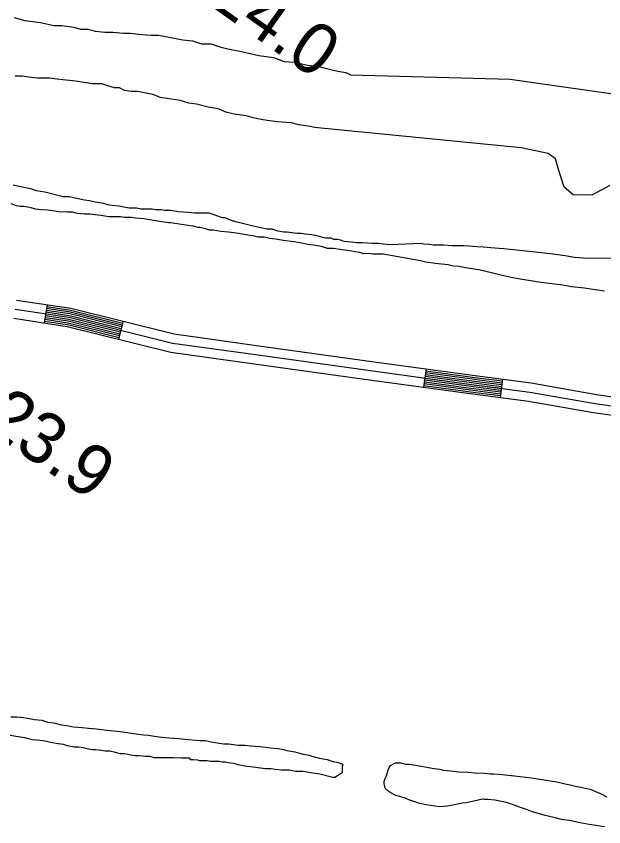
# Model space of a CAD drawing. Extents: x 3297735 to 3335592, y 670436 to 695807.
# Drawn here: x 3316631 to 3317585, y 681725 to 683041 of the extents above; entities that cross this region are included whole.
import ezdxf

# ---------------------------------------------------------------- set-up
doc = ezdxf.new("R2010")
doc.units = 0
for name, color, linetype in [('V-RIVR-EDGE', 7, 'Continuous'), ('V-RIVR-RANG-IDEN', 7, 'Continuous'), ('V-ROAD-CNTR', 7, 'Continuous'), ('V-SITE-VEGE', 7, 'Continuous')]:
    doc.layers.add(name, color=color, linetype=linetype)

msp = doc.modelspace()

# ---------------------------------------------------------------- linework, layer by layer
at = {"layer": 'V-RIVR-EDGE'}
msp.add_spline([(3314332.5, 682283.9), (3314344.9, 682287.3), (3314358.1, 682294.7), (3314374.4, 682306.3), (3314394.2, 682317.1), (3314408.2, 682327.1), (3314425.7, 682339.9), (3314434.2, 682347.6), (3314443.2, 682360.4), (3314457.6, 682381.7), (3314472.4, 682411.9), (3314491.9, 682447.1), (3314504, 682468.4), (3314519.9, 682495.5), (3314540.6, 682530.4), (3314569.8, 682579.6), (3314586.9, 682612.5), (3314605.2, 682653.6), (3314624, 682696.2), (3314633.4, 682728.3), (3314641.6, 682755.5), (3314653.6, 682774.8), (3314666.9, 682788.4), (3314689.8, 682808.9), (3314699.9, 682821.2), (3314716.6, 682840.2), (3314742.7, 682874.3), (3314774.6, 682914.1), (3314793.3, 682940.5), (3314809.2, 682961.7), (3314829.5, 682991.6), (3314848.2, 683027.2), (3314871.5, 683064.7), (3314895.3, 683112.4), (3314930.7, 683167.8), (3314952.1, 683204.2), (3315057.2, 683357.9), (3315078.2, 683381.8), (3315093, 683392.3), (3315101.1, 683395.7), (3315113.6, 683398), (3315130.2, 683396.5), (3315136.4, 683396), (3315142.6, 683398.7), (3315151.6, 683404.9), (3315173, 683426.6), (3315192.8, 683442.1), (3315207.2, 683456.4), (3315216.5, 683472.2), (3315223.5, 683484.3), (3315237.1, 683502.8), (3315242.2, 683511.4), (3315243, 683524.5), (3315244.2, 683529.2), (3315255.5, 683547.8), (3315279.6, 683579.1), (3315294, 683598.9), (3315305.3, 683613.2), (3315310, 683627.1), (3315311.9, 683637.2), (3315317.8, 683645), (3315323.6, 683648), (3315323.6, 683652.3), (3315326.3, 683655.8), (3315330.6, 683660.8), (3315336, 683665.9), (3315339.9, 683675.5), (3315343.5, 683686.4), (3315346.6, 683695.7), (3315347, 683710.4), (3315347.4, 683722.4), (3315345.1, 683737.2), (3315345.2, 683750), (3315346.8, 683761.2), (3315349.5, 683764.3), (3315349.9, 683767.4), (3315354.2, 683779), (3315358.5, 683794.5), (3315362.4, 683800.4), (3315370.1, 683808.5), (3315374.4, 683815.8), (3315383.4, 683837.9), (3315387.3, 683855), (3315387, 683864.7), (3315385, 683871.3), (3315388.1, 683875.1), (3315392.8, 683876.3), (3315394.7, 683880.9), (3315403.3, 683896.4), (3315419.3, 683923.5), (3315433.7, 683947.5), (3315437.2, 683954.5), (3315436.8, 683961.1), (3315438, 683965), (3315450.9, 683988.6), (3315458.6, 683992.5), (3315462.5, 683995.2), (3315464.1, 684002.5), (3315468.8, 684016.5), (3315478.5, 684033.5), (3315498.3, 684056.7), (3315513.5, 684070.7), (3315521.3, 684082.3), (3315523.2, 684087.3), (3315534.9, 684097.8), (3315545, 684110.5), (3315557.1, 684124.1), (3315577.7, 684151.2), (3315590.5, 684164.3), (3315598.3, 684180.2), (3315604.2, 684192.6), (3315609.6, 684201.5), (3315623.6, 684224.7), (3315637.7, 684249.9), (3315651.7, 684270.4), (3315661, 684285.9), (3315665.7, 684296.4), (3315668.8, 684306.8), (3315671.5, 684310.7), (3315680.5, 684322.7), (3315685.9, 684326.6), (3315687.5, 684332), (3315687.5, 684337.4), (3315690.6, 684340.9), (3315706.2, 684356.8), (3315715.1, 684366.8), (3315728.7, 684382.7), (3315735.3, 684392), (3315740.8, 684400.1), (3315746.2, 684410.2), (3315754, 684419.9), (3315767.6, 684436.9), (3315797.2, 684465.1), (3315824.4, 684496.9), (3315835.7, 684508.9), (3315845.4, 684518.9), (3315855.9, 684533.2), (3315917.3, 684595.9), (3315957, 684638.1), (3315987.3, 684659.7), (3316015.3, 684684.5), (3316035.1, 684702.3), (3316044.1, 684713.5), (3316063.1, 684733.6), (3316100.4, 684768.4), (3316125.3, 684791.6), (3316138.5, 684803.6), (3316151, 684823.4), (3316159.5, 684843.1), (3316165.4, 684866), (3316174, 684881.5), (3316197.7, 684908.2), (3316229.6, 684945.3), (3316249.8, 684965.1), (3316275.5, 684987.9), (3316301.5, 685015.3), (3316311.2, 685022.3), (3316314.7, 685028.1), (3316324.8, 685037), (3316331.1, 685041.3), (3316337.3, 685045.1), (3316343.9, 685050.9), (3316349.7, 685059.8), (3316371.5, 685083.4), (3316388.6, 685096.2), (3316398.7, 685107.4), (3316416.2, 685122.9), (3316443.4, 685146.1), (3316453.9, 685155.7), (3316462.8, 685158.8), (3316468.6, 685163.5), (3316479.5, 685177), (3316494.7, 685189.8), (3316513.3, 685202.1), (3316536.7, 685221.1), (3316559.2, 685238.5), (3316587.2, 685262.4), (3316636.9, 685301.5), (3316712.3, 685357.5), (3316745.3, 685385), (3316768.2, 685402.4), (3316780.7, 685413.2), (3316806.3, 685440.7), (3316819.2, 685455.4), (3316844.4, 685481.7), (3316867, 685499.5), (3316882.5, 685511.1), (3316905.8, 685537.4), (3316931.9, 685564.1), (3316969.2, 685598.5), (3316985.9, 685613.6), (3317001.9, 685628.7), (3317017.8, 685644.5), (3317028.7, 685652.6), (3317037.2, 685661.2), (3317052.8, 685673.5), (3317075.3, 685687.8), (3317092.4, 685696.3), (3317103.3, 685703.3), (3317111, 685709.8), (3317130.9, 685733.8), (3317147.6, 685754.7), (3317177.2, 685789.2), (3317206.3, 685816.6), (3317272.8, 685885.1), (3317325.7, 685938.9), (3317356.8, 685972.2), (3317386.7, 686002.3), (3317409.6, 686022.4), (3317459.4, 686063.8), (3317493.2, 686088.9), (3317516.1, 686108.7), (3317520, 686116), (3317520.4, 686123), (3317527, 686135.8), (3317538.3, 686157.1), (3317553.9, 686174.9), (3317576, 686194.2), (3317585.8, 686203.9), (3317597.1, 686222.1), (3317609.5, 686237.6), (3317632.1, 686261.9), (3317642.2, 686270.8), (3317659.2, 686280.9), (3317668.6, 686290.2), (3317678.7, 686299.4), (3317692.7, 686308.3), (3317712.1, 686324.2), (3317733.9, 686344.3), (3317749, 686362.5), (3317772.7, 686387.2), (3317794.1, 686406.6), (3317815.5, 686421.7), (3317821.7, 686429.8), (3317831.4, 686444.5), (3317837.3, 686456.9), (3317843.9, 686458.4), (3317852.4, 686461.9), (3317865.6, 686468.5), (3317881.6, 686479.3), (3317892.4, 686489.3), (3317902.6, 686501.7), (3317906.8, 686510.6), (3317912.3, 686528.8), (3317916.6, 686539.7), (3317920.9, 686544.7), (3317931.8, 686551.7), (3317955.5, 686567.5), (3317973.7, 686583), (3317980, 686591.9), (3317987.3, 686602.7), (3318007.6, 686624.8), (3318020.4, 686634.8), (3318018.5, 686637.5), (3318030.9, 686653.4), (3318034.8, 686650.7), (3318039.4, 686656.9), (3318050.3, 686664.6), (3318082.6, 686680.8), (3318124.1, 686700.9), (3318142.8, 686716), (3318149.4, 686724.1), (3318148.6, 686727.6), (3318152.1, 686732.6), (3318161.8, 686744.6), (3318168.4, 686756.2), (3318174.7, 686766.3), (3318184.4, 686779.5), (3318196.1, 686795.3), (3318211.6, 686812.7), (3318221, 686824), (3318223.7, 686833.3), (3318227.6, 686840.6), (3318232.7, 686847.2), (3318235.8, 686857.7), (3318240.1, 686864.6), (3318252.9, 686883.2), (3318274.7, 686907.6), (3318298, 686928.5), (3318327.1, 686944.7), (3318349.3, 686951.6), (3318362.1, 686955.1), (3318370.2, 686961.3), (3318383.5, 686983.7), (3318391.3, 686996.5), (3318395.1, 687000), (3318401.7, 687000), (3318407.5, 687001.1), (3318412.6, 687003.8), (3318416.5, 687008.9), (3318422.7, 687017), (3318440.6, 687037.5), (3318448.8, 687040.2), (3318453, 687042.9), (3318455.8, 687051.4), (3318462.4, 687060.3), (3318484.9, 687082.8), (3318499.3, 687098.2), (3318510.6, 687111), (3318518.8, 687124.9), (3318525, 687134.6), (3318537.8, 687148.6), (3318566.2, 687172.1), (3318582.5, 687190.7), (3318592.6, 687203.1), (3318612.5, 687228.6), (3318628.4, 687251.9), (3318642.1, 687266.6), (3318646.3, 687279.7), (3318655.7, 687290.6), (3318665, 687298.7), (3318672.8, 687309.2), (3318676.7, 687321.2), (3318685.7, 687333.9), (3318691.5, 687344.4), (3318699.3, 687352.9), (3318716.4, 687367.2), (3318716.8, 687379.2), (3318717.6, 687392), (3318724.2, 687404.8), (3318732, 687415.7), (3318742.9, 687423.8), (3318760.3, 687430.7), (3318770, 687431.1), (3318780.9, 687428.3), (3318786.7, 687436.5), (3318804.2, 687454.3), (3318817.5, 687473.2), (3318829.9, 687487.5), (3318849, 687509.6), (3318869.2, 687534.4), (3318894.1, 687564.6), (3318929.5, 687611.8), (3318945.8, 687629.2), (3318962.9, 687647), (3318977.7, 687660.5), (3318993.6, 687679.9), (3319024.4, 687709.3), (3319059.4, 687753), (3319086.2, 687782), (3319108.8, 687809.5), (3319125.9, 687827.3), (3319135.2, 687842.4), (3319146.9, 687859.4), (3319161.7, 687877.6), (3319172.6, 687889.6), (3319185.8, 687908.6), (3319206.8, 687940.7), (3319238.3, 687987.6), (3319258.2, 688014.3), (3319282.3, 688048.7), (3319299.8, 688074.3), (3319310.7, 688085.9), (3319319.6, 688093.2), (3319326.3, 688101.4), (3319337.2, 688116.1), (3319351.9, 688127.7), (3319358.9, 688137.4), (3319372.5, 688156.3), (3319390.8, 688181.1), (3319409.1, 688207), (3319418.9, 688220.6), (3319428.6, 688231), (3319452.7, 688254.6), (3319466.7, 688269.3), (3319478, 688285.6), (3319487.3, 688294.5), (3319498.2, 688304.5), (3319498.2, 688312.3), (3319502.1, 688317.3), (3319523.5, 688343.7), (3319546, 688372.3), (3319572.1, 688405.6), (3319583.4, 688420.3), (3319604.8, 688443.1), (3319614.5, 688453.9), (3319630, 688470.2), (3319645.6, 688490.3), (3319664.3, 688513.9), (3319677.9, 688534.1), (3319689.6, 688553), (3319707.1, 688579.4), (3319721.9, 688607.3)], degree=3, dxfattribs=at)
at = {"layer": 'V-ROAD-CNTR'}
for p, q in [((3316681.1, 682572.6), (3316676.6, 682542.9)), ((3316804.5, 682545.6), (3316797.2, 682516.5)), ((3317296.4, 682468.3), (3317292.3, 682438.6)), ((3317420.2, 682451.6), (3317416.3, 682421.8))]:
    msp.add_line(p, q, dxfattribs=at)
for points in [[(3316631.7, 682580), (3316719.6, 682566.8), (3316887.6, 682524.9), (3317017.4, 682506.8), (3317212.2, 682479.9), (3317371.8, 682457.9), (3317467.1, 682445.5), (3317572.9, 682426.9), (3317696.7, 682409.1)], [(3316629.4, 682565.2), (3316716.6, 682552.1), (3316884.7, 682510.2), (3317015.4, 682491.9), (3317210.1, 682465), (3317369.8, 682443), (3317464.8, 682430.6), (3317570.6, 682412.1), (3317694.3, 682394.3)], [(3316678.9, 682557.8), (3316716.6, 682552.1), (3316800.9, 682531.1)], [(3316679.3, 682560.7), (3316717.2, 682555), (3316801.6, 682534)], [(3316679.8, 682563.7), (3316717.8, 682558), (3316802.3, 682536.9)], [(3316680.2, 682566.7), (3316718.4, 682560.9), (3316803, 682539.8)], [(3316680.7, 682569.6), (3316719, 682563.8), (3316803.8, 682542.7)], [(3316627.2, 682550.4), (3316713.7, 682537.3), (3316881.8, 682495.4), (3317013.3, 682477.1), (3317208.1, 682450.1), (3317367.8, 682428.2), (3317462.6, 682415.8), (3317568.2, 682397.3), (3317691.8, 682379.5)], [(3316677.1, 682545.9), (3316714.3, 682540.3), (3316798, 682519.4)], [(3316677.5, 682548.9), (3316714.9, 682543.2), (3316798.7, 682522.3)], [(3316678, 682551.8), (3316715.5, 682546.2), (3316799.4, 682525.2)], [(3316678.4, 682554.8), (3316716, 682549.1), (3316800.1, 682528.2)], [(3317294.4, 682453.4), (3317369.8, 682443), (3317418.3, 682436.7)], [(3317294.8, 682456.4), (3317370.2, 682446), (3317418.7, 682439.7)], [(3317295.2, 682459.4), (3317370.6, 682449), (3317419, 682442.7)], [(3317295.6, 682462.3), (3317371, 682452), (3317419.4, 682445.6)], [(3317296, 682465.3), (3317371.4, 682454.9), (3317419.8, 682448.6)], [(3317292.8, 682441.5), (3317368.2, 682431.1), (3317416.7, 682424.8)], [(3317293.2, 682444.5), (3317368.6, 682434.1), (3317417.1, 682427.8)], [(3317293.6, 682447.5), (3317369, 682437.1), (3317417.5, 682430.8)], [(3317294, 682450.4), (3317369.4, 682440.1), (3317417.9, 682433.7)]]:
    msp.add_lwpolyline(points, dxfattribs=at)
msp.add_spline([(3318355.4, 686051.3), (3318152.3, 685849.2), (3317971.8, 685680.4), (3317879.7, 685589.9), (3317724, 685436.5), (3317466.2, 685164.6), (3316895.4, 684580.9), (3316387, 684055.7), (3316009.4, 683669.6), (3315932.2, 683586.3), (3315870.4, 683508.7), (3315498.4, 682865.4)], degree=3, dxfattribs=at)
at = {"layer": 'V-SITE-VEGE'}
for points in [[(3316627.8, 683038.4), (3316645.2, 683033.7), (3316670.5, 683030.5), (3316692.6, 683025.8), (3316705.3, 683025.8), (3316724.3, 683022.6), (3316735.4, 683019.5), (3316748, 683019.5), (3316759.1, 683016.3), (3316774.9, 683014.7), (3316787.6, 683014.7), (3316805, 683013.2), (3316816.1, 683013.2), (3316830.3, 683011.6), (3316849.3, 683010), (3316862, 683010), (3316876.2, 683006.9), (3316901.6, 683002.1), (3316917.4, 683000.6), (3316931.6, 682995.8), (3316947.5, 682995.8), (3316961.7, 682991.1), (3316974.4, 682987.9), (3316996.5, 682983.2), (3317025, 682976.9), (3317048.7, 682973.7), (3317066.2, 682967.4), (3317082, 682965.8), (3317104.1, 682961.1), (3317120, 682959.5), (3317132.6, 682956.3), (3317153.2, 682951.6), (3317162.7, 682950), (3317169, 682948.4), (3317173.8, 682945.3), (3317432.6, 682938.5), (3318082.1, 682846)], [(3316790.8, 682924.5), (3316779.7, 682927.7), (3316770.2, 682930.9), (3316754.4, 682930.8), (3316744.9, 682932.4), (3316722.8, 682935.6), (3316706.9, 682937.2), (3316697.4, 682938.7), (3316684.8, 682940.3), (3316665.8, 682940.3), (3316651.5, 682941.9), (3316640.5, 682943.5), (3316629.4, 682943.4)], [(3317594.8, 682765.9), (3317565.4, 682750.2), (3317535.1, 682750.7), (3317520.4, 682763.1), (3317511.7, 682790.2), (3317506.2, 682809), (3317494.7, 682817.7), (3317450.6, 682826.9), (3317115.3, 682859.8), (3317108.9, 682861.4), (3317089.9, 682864.5), (3317077.3, 682867.7), (3317055.1, 682869.3), (3317042.5, 682870.8), (3317031.4, 682872.4), (3317015.6, 682875.6), (3317004.5, 682878.7), (3316996.6, 682880.3), (3316985.5, 682881.9), (3316977.6, 682883.5), (3316971.2, 682885), (3316960.2, 682889.8), (3316952.2, 682891.4), (3316942.8, 682893), (3316923.8, 682897.7), (3316911.1, 682899.3), (3316896.9, 682904), (3316876.3, 682907.2), (3316865.2, 682908.7), (3316852.5, 682913.5), (3316836.7, 682916.6), (3316827.2, 682918.2), (3316817.7, 682918.2), (3316806.6, 682919.8), (3316798.7, 682924.5), (3316790.8, 682924.5)], [(3316626.2, 682767.2), (3316643.3, 682763), (3316654, 682760.8), (3316663.6, 682757.6), (3316677.5, 682755.5), (3316707.4, 682748), (3316717.1, 682748), (3316741.7, 682742.7), (3316750.2, 682741.6), (3316759.8, 682739.5), (3316772.7, 682737.4), (3316779.1, 682735.2), (3316786.6, 682734.2), (3316798.3, 682733.1), (3316805.8, 682731), (3316814.4, 682729.9), (3316826.1, 682729.9), (3316833.6, 682727.8), (3316851.8, 682727.8), (3316857.1, 682726.7), (3316866.8, 682726.7), (3316872.1, 682725.7), (3316881.7, 682725.7), (3316894.6, 682723.5), (3316910.6, 682722.5), (3316920.2, 682721.4), (3316943.7, 682721.4), (3316950.1, 682719.3), (3316961.9, 682715), (3316965.1, 682713.9), (3316969.4, 682713.9), (3316972.6, 682712.9), (3316976.9, 682710.7), (3316980.1, 682709.7), (3316982.2, 682708.6), (3316984.4, 682708.6), (3316986.5, 682707.5), (3316991.9, 682706.5), (3317013.2, 682701.1), (3317037.8, 682695.8), (3317046.4, 682695.8), (3317052.8, 682692.6), (3317065.6, 682690.5), (3317071, 682690.5), (3317078.5, 682689.4), (3317087, 682688.3), (3317093.4, 682688.3), (3317099.8, 682687.3), (3317110.5, 682686.2), (3317117, 682685.1), (3317124.4, 682683), (3317133, 682680.9), (3317141.5, 682680.9), (3317145.8, 682678.7), (3317152.2, 682678.8), (3317157.6, 682677.7), (3317159.7, 682676.6), (3317164, 682675.5), (3317174.7, 682674.5), (3317183.2, 682673.4), (3317192.9, 682673.4), (3317208.9, 682672.4), (3317218.5, 682672.4), (3317227.1, 682671.3), (3317238.8, 682670.2), (3317287.7, 682672.2), (3317292.7, 682671.2), (3317301.8, 682670.8), (3317307.8, 682669.8), (3317317.3, 682669.4), (3317325.3, 682669.5), (3317338.8, 682668.6), (3317357.8, 682668.3), (3317365.8, 682667.8), (3317378.8, 682666.9), (3317388.8, 682666.5), (3317407.9, 682664.7), (3317422.4, 682663.8), (3317458.4, 682660.1), (3317498, 682655.4), (3317522, 682652.1), (3317537.1, 682649.8), (3317559.1, 682647.9), (3317596.6, 682648.3)], [(3316700, 682723.4), (3316682.9, 682725.6), (3316671.1, 682726.6), (3316662.5, 682727.7), (3316655.1, 682729.8), (3316643.3, 682732), (3316638, 682732), (3316631.5, 682733), (3316623, 682736.2)], [(3317586.1, 682594.6), (3317567, 682597), (3317553.5, 682599.4), (3317532.5, 682601.2), (3317518.4, 682604.1), (3317504.9, 682606), (3317482.9, 682608.3), (3317449.3, 682614), (3317437.3, 682615.9), (3317424.8, 682618.8), (3317404.7, 682623.6), (3317381.7, 682628.9), (3317370.6, 682630.8), (3317357.6, 682632.7), (3317350.1, 682634.2), (3317340.6, 682635.1), (3317332.1, 682637), (3317321.5, 682638.4), (3317311.5, 682639.4), (3317296, 682641.7), (3317287.5, 682643.7), (3317226.7, 682654.2), (3317210, 682654.2), (3317203.6, 682655.3), (3317195, 682655.2), (3317188.6, 682657.4), (3317181.1, 682658.5), (3317169.3, 682660.6), (3317159.7, 682661.6), (3317145.8, 682663.8), (3317136.2, 682663.8), (3317126.6, 682667), (3317113.7, 682669.1), (3317104.1, 682670.2), (3317094.5, 682672.3), (3317081.7, 682674.4), (3317064.6, 682676.6), (3317051.7, 682678.7), (3317042.1, 682679.8), (3317033.6, 682681.9), (3317023.9, 682681.9), (3317015.4, 682684), (3317006.8, 682685.1), (3316988.7, 682688.3), (3316975.8, 682690.4), (3316963, 682691.5), (3316951.2, 682693.6), (3316944.8, 682693.6), (3316938.4, 682695.8), (3316929.8, 682697.9), (3316926.6, 682697.9), (3316922.4, 682699), (3316919.2, 682700), (3316917, 682700), (3316881.7, 682705.4), (3316878.5, 682705.4), (3316863.6, 682707.5), (3316837.9, 682711.7), (3316825.1, 682712.8), (3316817.6, 682713.9), (3316806.9, 682713.9), (3316800.5, 682714.9), (3316781.2, 682714.9), (3316768.4, 682717.1), (3316758.8, 682718.1), (3316751.3, 682719.2), (3316741.7, 682719.2), (3316729.9, 682720.2), (3316722.4, 682722.4), (3316713.9, 682722.4), (3316700, 682723.4)], [(3316622.3, 681903.4), (3316631.9, 681903.4), (3316642.6, 681902.3), (3316650.1, 681901.3), (3316660.8, 681899.1), (3316672.6, 681898.1), (3316682.2, 681894.9), (3316691.8, 681893.8), (3316704.6, 681890.6), (3316713.2, 681889.5), (3316723.9, 681887.4), (3316737.8, 681886.3), (3316748.5, 681885.3), (3316761.3, 681884.2), (3316778.4, 681882.1), (3316799.8, 681879.9), (3316825.5, 681875.7), (3316838.3, 681874.6), (3316845.8, 681873.6), (3316858.6, 681871.4), (3316867.2, 681870.4), (3316878.9, 681869.3), (3316895, 681868.2), (3316904.6, 681867.2), (3316929.2, 681865), (3316937.7, 681865), (3316947.3, 681862.9), (3316960.2, 681860.8), (3316967.7, 681859.7), (3316976.2, 681859.7), (3316991.2, 681857.6), (3317001.9, 681857.6), (3317011.5, 681856.5), (3317026.5, 681855.5)], [(3317026.5, 681855.5), (3317043.6, 681853.3), (3317055.3, 681852.3), (3317062.8, 681851.2), (3317070.3, 681849.1), (3317083.1, 681846.9), (3317090.6, 681844.8), (3317097, 681842.7), (3317106.7, 681841.6), (3317110.9, 681839.5), (3317115.2, 681838.4), (3317122.7, 681836.3), (3317135.5, 681834.1), (3317145.1, 681830.9), (3317151.6, 681829.9), (3317158, 681827.7), (3317161.2, 681826.7), (3317160.1, 681823.4), (3317160.1, 681812.8), (3317148.4, 681805.3), (3317145.2, 681805.3), (3317123.8, 681810.6), (3317108.8, 681812.7), (3317103.5, 681813.8), (3317096, 681814.9), (3317084.2, 681814.9), (3317074.6, 681817), (3317061.8, 681817), (3317051.1, 681818.1), (3317044.7, 681819.1), (3317035, 681819.1), (3317020.1, 681821.2), (3317001.9, 681823.4), (3316991.2, 681825.5), (3316988, 681826.6), (3316983.7, 681827.6), (3316975.2, 681828.7), (3316970.9, 681829.8), (3316965.5, 681829.8), (3316960.2, 681830.8), (3316946.3, 681830.8), (3316940.9, 681831.9), (3316929.2, 681831.9), (3316926, 681833), (3316918.5, 681834), (3316914.2, 681834), (3316912.1, 681836.2), (3316899.2, 681836.2), (3316886.4, 681837.2), (3316855.4, 681837.2), (3316847.9, 681839.3), (3316840.4, 681839.3), (3316830.8, 681840.4), (3316824.4, 681840.4), (3316816.9, 681841.5), (3316807.3, 681843.6), (3316799.8, 681843.6), (3316792.3, 681845.7), (3316782.7, 681847.9), (3316775.2, 681847.9), (3316768.8, 681848.9), (3316760.3, 681850), (3316753.8, 681850), (3316748.5, 681851.1), (3316739.9, 681853.2), (3316732.5, 681854.3), (3316725, 681854.2), (3316714.3, 681856.4), (3316707.9, 681858.5), (3316699.3, 681859.6), (3316686.5, 681861.7), (3316677.9, 681863.8), (3316669.4, 681864.9), (3316657.6, 681866), (3316651.2, 681868.1), (3316644.8, 681869.2), (3316634.1, 681871.3), (3316621.3, 681873.4)], [(3317585.9, 681725.1), (3317571.8, 681727), (3317560.8, 681728.9), (3317543.3, 681732.2), (3317531.8, 681734.6), (3317516.2, 681737), (3317505.7, 681739.4), (3317489.7, 681743.3), (3317467.6, 681750.1), (3317459.1, 681753), (3317449.5, 681756.5), (3317436.5, 681761.4), (3317426.9, 681764.3), (3317407.9, 681768.1), (3317396.4, 681769.5), (3317390.4, 681769.5), (3317387.9, 681770), (3317361.9, 681764.2), (3317355.4, 681763.7), (3317330.9, 681758.5), (3317318.9, 681757.4), (3317310.4, 681758.3), (3317296.4, 681760.7), (3317286.4, 681763.1), (3317268.3, 681769), (3317261.3, 681771.9), (3317259.3, 681772.4), (3317249.2, 681775.3), (3317247.2, 681775.8), (3317239.2, 681780.2), (3317234.2, 681783.2), (3317230.1, 681787.6), (3317229.6, 681790.6), (3317228.1, 681795.1), (3317228.5, 681798.6), (3317230, 681803.7), (3317232, 681807.7), (3317234.9, 681817.7), (3317236.3, 681821.2), (3317238.8, 681824.7), (3317246.8, 681828.8), (3317255.3, 681828.9), (3317262.8, 681826.9), (3317268.8, 681826.5), (3317275.3, 681825.5), (3317279.3, 681825.1), (3317287.9, 681823.7), (3317294.9, 681822.2), (3317308.9, 681819.8), (3317318.4, 681818.4), (3317323.9, 681817), (3317330.4, 681816.5), (3317341, 681815.1), (3317349.5, 681814.2)], [(3317349.5, 681814.2), (3317364.5, 681813.8), (3317375, 681812.9), (3317391, 681812), (3317400.5, 681811.1), (3317406, 681811.1), (3317414, 681810.7), (3317419.6, 681809.7), (3317440.1, 681807.9), (3317467.6, 681804.7), (3317498.2, 681799.9), (3317508.7, 681798), (3317522.3, 681794.6), (3317530.3, 681793.2), (3317538.8, 681791.2), (3317544.3, 681789.8), (3317554.3, 681787.9), (3317562.8, 681785.9), (3317573.9, 681781.5), (3317580.4, 681778.6), (3317589.5, 681773.7)]]:
    msp.add_lwpolyline(points, dxfattribs=at)

# ---------------------------------------------------------------- texts
at = {"layer": 'V-RIVR-RANG-IDEN'}
for s, rotation, p in [('R-224.0', 324.8237, (3316794.3, 683164.3)), ('R-223.9', 325.601, (3316427.2, 682475.8))]:
    msp.add_text(s, height=83, rotation=rotation, dxfattribs=at).set_placement(p)

doc.saveas('drawing.dxf')
